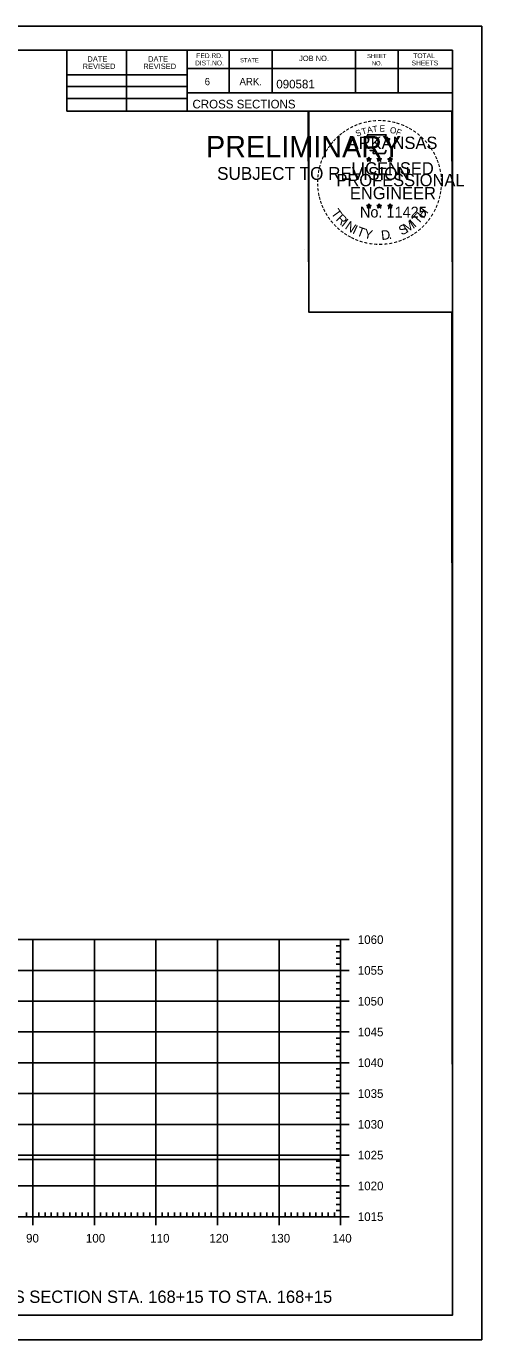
# Model space of a CAD drawing. Extents: x 1322838 to 1324533, y 339903 to 351025.
# Drawn here: x 1324324.9 to 1324398.9, y 346481.1 to 346694.4 of the extents above; entities that cross this region are included whole.
import ezdxf

# ---------------------------------------------------------------- set-up
doc = ezdxf.new("R2010")
doc.units = 0
for name, color, linetype in [('R_Axis', 7, 'Continuous'), ('R_Axis Annot', 7, 'Continuous'), ('R_Border', 7, 'Continuous'), ('R_Border PE', 7, 'Continuous'), ('R_Border Prem', 7, 'Continuous'), ('R_Draft', 7, 'Continuous'), ('R_Exist Surface', 7, 'Continuous'), ('R_Grid', 7, 'Continuous'), ('R_No Plot', 7, 'Continuous')]:
    doc.layers.add(name, color=color, linetype=linetype)

msp = doc.modelspace()

# ---------------------------------------------------------------- linework, layer by layer
at = {"layer": 'R_Axis'}
for p, q in [((1324377.41, 346546.09), (1324374.61, 346546.09)), ((1324376.01, 346501.09), (1324376.01, 346546.09)), ((1324376.01, 346545.09), (1324375.31, 346545.09)), ((1324376.01, 346544.09), (1324375.31, 346544.09)), ((1324376.01, 346543.09), (1324375.31, 346543.09)), ((1324376.01, 346542.09), (1324375.31, 346542.09)), ((1324377.41, 346541.09), (1324374.61, 346541.09)), ((1324376.01, 346540.09), (1324375.31, 346540.09)), ((1324376.01, 346539.09), (1324375.31, 346539.09)), ((1324376.01, 346538.09), (1324375.31, 346538.09)), ((1324376.01, 346537.09), (1324375.31, 346537.09)), ((1324377.41, 346536.09), (1324374.61, 346536.09)), ((1324376.01, 346535.09), (1324375.31, 346535.09)), ((1324376.01, 346534.09), (1324375.31, 346534.09)), ((1324376.01, 346533.09), (1324375.31, 346533.09)), ((1324377.41, 346531.09), (1324374.61, 346531.09)), ((1324376.01, 346532.09), (1324375.31, 346532.09)), ((1324376.01, 346530.09), (1324375.31, 346530.09)), ((1324376.01, 346529.09), (1324375.31, 346529.09)), ((1324376.01, 346528.09), (1324375.31, 346528.09)), ((1324376.01, 346527.09), (1324375.31, 346527.09)), ((1324377.41, 346526.09), (1324374.61, 346526.09)), ((1324376.01, 346525.09), (1324375.31, 346525.09)), ((1324376.01, 346524.09), (1324375.31, 346524.09)), ((1324376.01, 346523.09), (1324375.31, 346523.09)), ((1324377.41, 346521.09), (1324374.61, 346521.09)), ((1324376.01, 346522.09), (1324375.31, 346522.09)), ((1324376.01, 346520.09), (1324375.31, 346520.09)), ((1324376.01, 346519.09), (1324375.31, 346519.09)), ((1324376.01, 346518.09), (1324375.31, 346518.09)), ((1324377.41, 346516.09), (1324374.61, 346516.09)), ((1324376.01, 346517.09), (1324375.31, 346517.09)), ((1324376.01, 346515.09), (1324375.31, 346515.09)), ((1324376.01, 346514.09), (1324375.31, 346514.09)), ((1324376.01, 346513.09), (1324375.31, 346513.09)), ((1324376.01, 346512.09), (1324375.31, 346512.09)), ((1324377.41, 346511.09), (1324374.61, 346511.09)), ((1324376.01, 346510.09), (1324375.31, 346510.09)), ((1324376.01, 346509.09), (1324375.31, 346509.09)), ((1324376.01, 346508.09), (1324375.31, 346508.09)), ((1324377.41, 346506.09), (1324374.61, 346506.09)), ((1324376.01, 346507.09), (1324375.31, 346507.09)), ((1324376.01, 346505.09), (1324375.31, 346505.09)), ((1324376.01, 346504.09), (1324375.31, 346504.09)), ((1324376.01, 346503.09), (1324375.31, 346503.09)), ((1324096.01, 346501.09), (1324376.01, 346501.09)), ((1324325.01, 346501.09), (1324325.01, 346501.79)), ((1324326.01, 346499.69), (1324326.01, 346502.49)), ((1324327.01, 346501.09), (1324327.01, 346501.79)), ((1324328.01, 346501.09), (1324328.01, 346501.79)), ((1324329.01, 346501.09), (1324329.01, 346501.79)), ((1324330.01, 346501.09), (1324330.01, 346501.79)), ((1324331.01, 346501.09), (1324331.01, 346501.79)), ((1324332.01, 346501.09), (1324332.01, 346501.79)), ((1324333.01, 346501.09), (1324333.01, 346501.79)), ((1324334.01, 346501.09), (1324334.01, 346501.79)), ((1324335.01, 346501.09), (1324335.01, 346501.79)), ((1324336.01, 346499.69), (1324336.01, 346502.49)), ((1324337.01, 346501.09), (1324337.01, 346501.79)), ((1324338.01, 346501.09), (1324338.01, 346501.79)), ((1324339.01, 346501.09), (1324339.01, 346501.79)), ((1324340.01, 346501.09), (1324340.01, 346501.79)), ((1324341.01, 346501.09), (1324341.01, 346501.79)), ((1324342.01, 346501.09), (1324342.01, 346501.79)), ((1324343.01, 346501.09), (1324343.01, 346501.79)), ((1324344.01, 346501.09), (1324344.01, 346501.79)), ((1324345.01, 346501.09), (1324345.01, 346501.79)), ((1324346.01, 346499.69), (1324346.01, 346502.49)), ((1324347.01, 346501.09), (1324347.01, 346501.79)), ((1324348.01, 346501.09), (1324348.01, 346501.79)), ((1324349.01, 346501.09), (1324349.01, 346501.79)), ((1324350.01, 346501.09), (1324350.01, 346501.79)), ((1324351.01, 346501.09), (1324351.01, 346501.79)), ((1324352.01, 346501.09), (1324352.01, 346501.79)), ((1324353.01, 346501.09), (1324353.01, 346501.79)), ((1324354.01, 346501.09), (1324354.01, 346501.79)), ((1324355.01, 346501.09), (1324355.01, 346501.79)), ((1324356.01, 346499.69), (1324356.01, 346502.49)), ((1324357.01, 346501.09), (1324357.01, 346501.79)), ((1324358.01, 346501.09), (1324358.01, 346501.79)), ((1324359.01, 346501.09), (1324359.01, 346501.79)), ((1324360.01, 346501.09), (1324360.01, 346501.79)), ((1324361.01, 346501.09), (1324361.01, 346501.79)), ((1324362.01, 346501.09), (1324362.01, 346501.79)), ((1324363.01, 346501.09), (1324363.01, 346501.79)), ((1324364.01, 346501.09), (1324364.01, 346501.79)), ((1324365.01, 346501.09), (1324365.01, 346501.79)), ((1324366.01, 346499.69), (1324366.01, 346502.49)), ((1324367.01, 346501.09), (1324367.01, 346501.79)), ((1324368.01, 346501.09), (1324368.01, 346501.79)), ((1324369.01, 346501.09), (1324369.01, 346501.79)), ((1324370.01, 346501.09), (1324370.01, 346501.79)), ((1324371.01, 346501.09), (1324371.01, 346501.79)), ((1324372.01, 346501.09), (1324372.01, 346501.79)), ((1324373.01, 346501.09), (1324373.01, 346501.79)), ((1324374.01, 346501.09), (1324374.01, 346501.79)), ((1324377.41, 346501.09), (1324374.61, 346501.09)), ((1324375.01, 346501.09), (1324375.01, 346501.79)), ((1324376.01, 346502.09), (1324375.31, 346502.09)), ((1324376.01, 346499.69), (1324376.01, 346502.49))]:
    msp.add_line(p, q, dxfattribs=at)
at = {"layer": 'R_Border'}
for p, q in [((1324078.01, 346690.55), (1324394.19, 346690.55)), ((1324331.55, 346680.67), (1324331.55, 346690.55)), ((1324341.23, 346680.67), (1324341.23, 346690.55)), ((1324351.09, 346690.55), (1324351.09, 346680.67)), ((1324357.93, 346690.55), (1324357.93, 346683.61)), ((1324364.87, 346690.55), (1324364.87, 346683.61)), ((1324378.45, 346690.55), (1324378.45, 346683.61)), ((1324385.39, 346690.55), (1324385.39, 346683.61)), ((1324394.19, 346485.09), (1324394.19, 346690.55)), ((1324331.55, 346686.53), (1324351.09, 346686.53)), ((1324394.19, 346687.61), (1324351.09, 346687.61)), ((1324394.19, 346687.63), (1324394.19, 346687.63)), ((1324331.55, 346684.67), (1324351.09, 346684.67)), ((1324331.55, 346682.73), (1324351.09, 346682.73)), ((1324394.19, 346683.61), (1324351.09, 346683.61)), ((1324354.05, 346683.61), (1324394.19, 346683.61)), ((1324394.19, 346680.67), (1324331.55, 346680.67)), ((1324394.19, 346485.09), (1324078.01, 346485.09))]:
    msp.add_line(p, q, dxfattribs=at)
at = {"layer": 'R_Border PE'}
for p, q in [((1324380.28, 346672.92), (1324380.62, 346672.81)), ((1324380.28, 346672.92), (1324380.53, 346672.88)), ((1324380.28, 346672.92), (1324380.51, 346672.8)), ((1324380.41, 346672.52), (1324380.62, 346672.81)), ((1324380.41, 346672.52), (1324380.53, 346672.76)), ((1324380.41, 346672.52), (1324380.62, 346672.73)), ((1324380.62, 346673.18), (1324380.58, 346672.93)), ((1324380.62, 346672.81), (1324380.62, 346673.18)), ((1324380.62, 346673.18), (1324380.67, 346672.93)), ((1324380.97, 346672.92), (1324380.62, 346672.81)), ((1324380.84, 346672.52), (1324380.62, 346672.81)), ((1324380.84, 346672.52), (1324380.62, 346672.73)), ((1324380.97, 346672.92), (1324380.69, 346672.87)), ((1324380.84, 346672.52), (1324380.7, 346672.81)), ((1324380.97, 346672.92), (1324380.77, 346672.82)), ((1324381.95, 346672.92), (1324382.29, 346672.81)), ((1324381.95, 346672.92), (1324382.2, 346672.88)), ((1324381.95, 346672.92), (1324382.18, 346672.8)), ((1324382.08, 346672.52), (1324382.29, 346672.81)), ((1324382.08, 346672.52), (1324382.2, 346672.76)), ((1324382.08, 346672.52), (1324382.29, 346672.73)), ((1324382.29, 346673.18), (1324382.25, 346672.93)), ((1324382.29, 346672.81), (1324382.29, 346673.18)), ((1324382.29, 346673.18), (1324382.34, 346672.93)), ((1324382.64, 346672.92), (1324382.29, 346672.81)), ((1324382.51, 346672.52), (1324382.29, 346672.81)), ((1324382.51, 346672.52), (1324382.29, 346672.73)), ((1324382.64, 346672.92), (1324382.36, 346672.87)), ((1324382.51, 346672.52), (1324382.37, 346672.81)), ((1324382.64, 346672.92), (1324382.44, 346672.82)), ((1324383.71, 346672.91), (1324384.06, 346672.8)), ((1324383.71, 346672.91), (1324383.96, 346672.87)), ((1324383.71, 346672.91), (1324383.95, 346672.79)), ((1324383.84, 346672.5), (1324384.06, 346672.8)), ((1324383.84, 346672.5), (1324383.97, 346672.75)), ((1324383.84, 346672.5), (1324384.06, 346672.72)), ((1324384.06, 346673.17), (1324384.02, 346672.91)), ((1324384.06, 346672.8), (1324384.06, 346673.17)), ((1324384.06, 346673.17), (1324384.11, 346672.92)), ((1324384.41, 346672.91), (1324384.06, 346672.8)), ((1324384.27, 346672.5), (1324384.06, 346672.8)), ((1324384.27, 346672.5), (1324384.06, 346672.72)), ((1324384.41, 346672.91), (1324384.12, 346672.86)), ((1324384.27, 346672.5), (1324384.13, 346672.79)), ((1324384.41, 346672.91), (1324384.2, 346672.81)), ((1324380.27, 346665.35), (1324380.62, 346665.24)), ((1324380.27, 346665.35), (1324380.52, 346665.31)), ((1324380.27, 346665.35), (1324380.51, 346665.23)), ((1324380.4, 346664.94), (1324380.62, 346665.24)), ((1324380.4, 346664.94), (1324380.53, 346665.19)), ((1324380.4, 346664.94), (1324380.62, 346665.16)), ((1324380.62, 346665.6), (1324380.58, 346665.35)), ((1324380.62, 346665.24), (1324380.62, 346665.6)), ((1324380.62, 346665.6), (1324380.67, 346665.35)), ((1324380.97, 346665.35), (1324380.62, 346665.24)), ((1324380.83, 346664.94), (1324380.62, 346665.24)), ((1324380.83, 346664.94), (1324380.62, 346665.16)), ((1324380.97, 346665.35), (1324380.68, 346665.3)), ((1324380.83, 346664.94), (1324380.7, 346665.23)), ((1324380.97, 346665.35), (1324380.76, 346665.25)), ((1324381.94, 346665.35), (1324382.29, 346665.24)), ((1324381.94, 346665.35), (1324382.19, 346665.31)), ((1324381.94, 346665.35), (1324382.18, 346665.23)), ((1324382.07, 346664.94), (1324382.29, 346665.24)), ((1324382.07, 346664.94), (1324382.2, 346665.19)), ((1324382.07, 346664.94), (1324382.29, 346665.16)), ((1324382.29, 346665.6), (1324382.25, 346665.35)), ((1324382.29, 346665.24), (1324382.29, 346665.6)), ((1324382.29, 346665.6), (1324382.34, 346665.35)), ((1324382.64, 346665.35), (1324382.29, 346665.24)), ((1324382.5, 346664.94), (1324382.29, 346665.24)), ((1324382.5, 346664.94), (1324382.29, 346665.16)), ((1324382.64, 346665.35), (1324382.35, 346665.3)), ((1324382.5, 346664.94), (1324382.37, 346665.23)), ((1324382.64, 346665.35), (1324382.43, 346665.25)), ((1324383.71, 346665.34), (1324384.06, 346665.23)), ((1324383.71, 346665.34), (1324383.96, 346665.3)), ((1324383.71, 346665.34), (1324383.94, 346665.22)), ((1324383.84, 346664.93), (1324384.06, 346665.23)), ((1324383.84, 346664.93), (1324383.97, 346665.18)), ((1324383.84, 346664.93), (1324384.05, 346665.15)), ((1324384.06, 346665.59), (1324384.02, 346665.34)), ((1324384.27, 346664.93), (1324384.05, 346665.15)), ((1324384.06, 346665.23), (1324384.06, 346665.59)), ((1324384.06, 346665.59), (1324384.11, 346665.34)), ((1324384.4, 346665.34), (1324384.06, 346665.23)), ((1324384.27, 346664.93), (1324384.06, 346665.23)), ((1324384.4, 346665.34), (1324384.12, 346665.29)), ((1324384.27, 346664.93), (1324384.13, 346665.22)), ((1324384.4, 346665.34), (1324384.2, 346665.24))]:
    msp.add_line(p, q, dxfattribs=at)
for points in [[(1324380.32, 346676.8), (1324380.59, 346675.97)], [(1324383.83, 346675.88), (1324383.97, 346676.16), (1324383.28, 346676.14), (1324383.43, 346676.8), (1324380.32, 346676.8)], [(1324380.81, 346674.38), (1324380.81, 346674.29), (1324381.37, 346674.27), (1324381.32, 346673.8), (1324383.19, 346673.8), (1324383.39, 346674.34)], [(1324380.62, 346673.18), (1324380.84, 346672.52), (1324380.28, 346672.92), (1324380.97, 346672.92), (1324380.41, 346672.52), (1324380.62, 346673.18)], [(1324382.29, 346673.18), (1324382.51, 346672.52), (1324381.95, 346672.92), (1324382.64, 346672.92), (1324382.08, 346672.52), (1324382.29, 346673.18)], [(1324384.06, 346673.17), (1324384.27, 346672.5), (1324383.71, 346672.91), (1324384.41, 346672.91), (1324383.84, 346672.5), (1324384.06, 346673.17)], [(1324380.62, 346665.6), (1324380.83, 346664.94), (1324380.27, 346665.35), (1324380.97, 346665.35), (1324380.4, 346664.94), (1324380.62, 346665.6)], [(1324382.29, 346665.6), (1324382.5, 346664.94), (1324381.94, 346665.35), (1324382.64, 346665.35), (1324382.07, 346664.94), (1324382.29, 346665.6)], [(1324384.06, 346665.59), (1324384.27, 346664.93), (1324383.71, 346665.34), (1324384.4, 346665.34), (1324383.84, 346664.93), (1324384.06, 346665.59)]]:
    msp.add_lwpolyline(points, dxfattribs=at)
for centre, radius in [((1324380.62, 346672.81), 0.172), ((1324380.62, 346672.81), 0.145), ((1324380.62, 346672.81), 0.116), ((1324380.62, 346672.81), 0.0991), ((1324380.62, 346672.81), 0.0747), ((1324380.62, 346672.81), 0.0495), ((1324380.62, 346672.81), 0.0296), ((1324382.29, 346672.81), 0.172), ((1324382.29, 346672.81), 0.145), ((1324382.29, 346672.81), 0.116), ((1324382.29, 346672.81), 0.0991), ((1324382.29, 346672.81), 0.0747), ((1324382.29, 346672.81), 0.0495), ((1324382.29, 346672.81), 0.0296), ((1324384.06, 346672.8), 0.172), ((1324384.06, 346672.8), 0.145), ((1324384.06, 346672.8), 0.116), ((1324384.06, 346672.8), 0.0991), ((1324384.06, 346672.8), 0.0747), ((1324384.06, 346672.8), 0.0495), ((1324384.06, 346672.8), 0.0296), ((1324380.62, 346665.24), 0.172), ((1324380.62, 346665.24), 0.145), ((1324380.62, 346665.24), 0.116), ((1324380.62, 346665.24), 0.0991), ((1324380.62, 346665.24), 0.0747), ((1324380.62, 346665.24), 0.0495), ((1324380.62, 346665.24), 0.0296), ((1324382.29, 346665.24), 0.172), ((1324382.29, 346665.24), 0.145), ((1324382.29, 346665.24), 0.116), ((1324382.29, 346665.24), 0.0991), ((1324382.29, 346665.24), 0.0747), ((1324382.29, 346665.24), 0.0495), ((1324382.29, 346665.24), 0.0296), ((1324384.06, 346665.23), 0.172), ((1324384.06, 346665.23), 0.145), ((1324384.06, 346665.23), 0.116), ((1324384.06, 346665.23), 0.0991), ((1324384.06, 346665.23), 0.0747), ((1324384.06, 346665.23), 0.0495), ((1324384.06, 346665.23), 0.0296)]:
    msp.add_circle(centre, radius, dxfattribs=at)
at = {"layer": 'R_Exist Surface'}
msp.add_lwpolyline([(1324322.72, 346510.37), (1324376.01, 346510.37)], dxfattribs=at)
at = {"layer": 'R_Grid'}
for p, q in [((1324096.01, 346546.09), (1324376.01, 346546.09)), ((1324326.01, 346501.09), (1324326.01, 346546.09)), ((1324336.01, 346501.09), (1324336.01, 346546.09)), ((1324346.01, 346501.09), (1324346.01, 346546.09)), ((1324356.01, 346501.09), (1324356.01, 346546.09)), ((1324366.01, 346501.09), (1324366.01, 346546.09)), ((1324376.01, 346501.09), (1324376.01, 346546.09)), ((1324096.01, 346541.09), (1324376.01, 346541.09)), ((1324096.01, 346536.09), (1324376.01, 346536.09)), ((1324096.01, 346531.09), (1324376.01, 346531.09)), ((1324096.01, 346526.09), (1324376.01, 346526.09)), ((1324096.01, 346521.09), (1324376.01, 346521.09)), ((1324096.01, 346516.09), (1324376.01, 346516.09)), ((1324096.01, 346511.09), (1324376.01, 346511.09)), ((1324096.01, 346506.09), (1324376.01, 346506.09)), ((1324096.01, 346501.09), (1324376.01, 346501.09))]:
    msp.add_line(p, q, dxfattribs=at)
at = {"layer": 'R_No Plot'}
for p, q in [((1324065.61, 346694.44), (1324398.94, 346694.44)), ((1324370.22, 346658.21), (1324370.22, 346658.21)), ((1324065.61, 346481.11), (1324398.94, 346481.11))]:
    msp.add_line(p, q, dxfattribs=at)
for points in [[(1324065.6, 346694.44), (1324398.94, 346694.44), (1324398.94, 346481.1), (1324065.6, 346481.1)], [(1324311.93, 346690.55), (1324331.55, 346690.55), (1324331.55, 346680.67), (1324347.66, 346680.67), (1324370.86, 346680.67), (1324370.86, 346648), (1324394.07, 346648), (1324394.19, 346485.09), (1324078.01, 346485.09), (1324078.01, 346690.55)], [(1324370.72, 346680.67), (1324394.07, 346680.67), (1324394.21, 346648), (1324370.86, 346648)]]:
    msp.add_lwpolyline(points, close=True, dxfattribs=at)

# ---------------------------------------------------------------- texts
at = {"layer": 'R_Axis Annot'}
for s, p in [('1060', (1324378.81, 346545.39)), ('1055', (1324378.81, 346540.39)), ('1050', (1324378.81, 346535.39)), ('1045', (1324378.81, 346530.39)), ('1040', (1324378.81, 346525.39)), ('1035', (1324378.81, 346520.39)), ('1030', (1324378.81, 346515.39)), ('1025', (1324378.81, 346510.39)), ('1020', (1324378.81, 346505.39)), ('1015', (1324378.81, 346500.39)), ('90', (1324324.92, 346496.89)), ('100', (1324334.64, 346496.89)), ('110', (1324345.09, 346496.89)), ('120', (1324354.69, 346496.89)), ('130', (1324364.69, 346496.89)), ('140', (1324374.69, 346496.89))]:
    msp.add_text(s, height=1.4, dxfattribs=at).set_placement(p)
at = {"layer": 'R_Border'}
for s, height, p in [('DATE', 0.879, (1324334.89, 346688.68)), ('DATE', 0.879, (1324344.75, 346688.68)), ('DIST.NO.', 0.782, (1324352.37, 346688.09)), ('FED.RD.', 0.782, (1324352.57, 346689.27)), ('STATE', 0.684, (1324359.69, 346688.59)), ('JOB NO.', 0.879, (1324369.27, 346688.79)), ('SHEET', 0.684, (1324380.31, 346689.27)), ('NO.', 0.684, (1324381.09, 346688.09)), ('SHEETS', 0.782, (1324387.55, 346688.09)), ('TOTAL', 0.782, (1324387.83, 346689.27)), ('REVISED', 0.879, (1324334.11, 346687.5)), ('REVISED', 0.879, (1324343.97, 346687.5)), ('6', 1.17, (1324353.93, 346684.87)), ('ARK.', 1.172, (1324359.59, 346684.87)), ('090581', 1.4, (1324365.57, 346684.35)), ('CROSS SECTIONS', 1.4, (1324351.95, 346681.1))]:
    msp.add_text(s, height=height, rotation=360, dxfattribs=at).set_placement(p)
at = {"layer": 'R_Border PE'}
for s, height, rotation, p in [('-', 1.6, 34.0636, (1324377.2, 346676.97)), ('-', 1.6, 28.7918, (1324377.8, 346677.34)), ('-', 1.6, 24.3072, (1324378.43, 346677.66)), ('-', 1.6, 19.1761, (1324379.06, 346677.93)), ('T', 1, 16.4036, (1324379.58, 346676.81)), ('-', 1.6, 13.6301, (1324379.81, 346678.17)), ('A', 1, 11.2132, (1324380.41, 346677.06)), ('-', 1.6, 10.2193, (1324380.49, 346678.33)), ('T', 1, 6.0228, (1324381.26, 346677.23)), ('-', 1.6, 5.8968, (1324381.22, 346678.44)), ('-', 1.6, 0.1862, (1324381.99, 346678.51)), ('E', 1, 0.8323, (1324382.36, 346677.34)), ('-', 1.6, 357.743, (1324382.72, 346678.5)), ('-', 1.6, 352.1617, (1324383.46, 346678.44)), ('O', 1, 350.4515, (1324383.97, 346677.13)), ('-', 1.6, 347.2049, (1324384.18, 346678.33)), ('-', 1.6, 342.3362, (1324384.81, 346678.18)), ('-', 1.6, 337.8551, (1324385.55, 346677.95)), ('-', 1.6, 334.1211, (1324386.18, 346677.68)), ('-', 1.6, 329.6409, (1324386.76, 346677.4)), ('-', 1.6, 50.6142, (1324374.86, 346674.82)), ('-', 1.6, 48.423, (1324375.26, 346675.3)), ('-', 1.6, 42.9622, (1324375.71, 346675.78)), ('-', 1.6, 38.9507, (1324376.15, 346676.2)), ('-', 1.6, 36.2317, (1324376.62, 346676.58)), ('ARKANSAS', 2, 360, (1324377.17, 346674.51)), ('S', 1, 21.594, (1324378.67, 346676.48)), ('F', 1, 340.0707, (1324384.92, 346676.9)), ('-', 1.6, 325.8627, (1324387.4, 346677.04)), ('-', 1.6, 320.5297, (1324388.01, 346676.61)), ('-', 1.6, 315.5786, (1324388.61, 346676.12)), ('-', 1.6, 309.8797, (1324389.18, 346675.57)), ('-', 1.6, 62.8713, (1324373.81, 346673.11)), ('-', 1.6, 58.0706, (1324374.12, 346673.72)), ('-', 1.6, 54.2325, (1324374.45, 346674.25)), ('-', 1.6, 306.6522, (1324389.7, 346674.97)), ('-', 1.4, 303.6753, (1324390.19, 346674.4)), ('-', 1.6, 299.6684, (1324390.51, 346673.8)), ('-', 1.6, 75.461, (1324373.14, 346671.16)), ('-', 1.6, 72.3945, (1324373.33, 346671.87)), ('-', 1.6, 67.7743, (1324373.55, 346672.5)), ('LICENSED', 2, 360, (1324377.77, 346670.36)), ('DWB', 0.01, 360, (1324380.61, 346672.81)), ('DWB', 0.01, 360, (1324382.28, 346672.81)), ('DWB', 0.01, 360, (1324384.05, 346672.8)), ('-', 1.6, 294.6628, (1324390.83, 346673.18)), ('-', 1.6, 290.5728, (1324391.09, 346672.61)), ('-', 1.6, 285.1233, (1324391.32, 346672.03)), ('-', 1.6, 89.0622, (1324372.9, 346669.05)), ('-', 1.6, 85.1863, (1324372.93, 346669.75)), ('-', 1.6, 81.2013, (1324373, 346670.44)), ('PROFESSIONAL', 2, 360, (1324375.34, 346668.46)), ('-', 1.6, 280.5493, (1324391.52, 346671.29)), ('-', 1.6, 276.5962, (1324391.69, 346670.52)), ('-', 1.6, 274.3301, (1324391.75, 346669.8)), ('-', 1.6, 94.1959, (1324372.94, 346668.33)), ('-', 1.6, 98.9479, (1324373.01, 346667.66)), ('-', 1.6, 101.7149, (1324373.14, 346666.93)), ('ENGINEER', 2, 360, (1324377.53, 346666.34)), ('-', 1.6, 260.9953, (1324391.69, 346667.84)), ('-', 1.6, 263.5172, (1324391.76, 346668.5)), ('-', 1.6, 269.9407, (1324391.78, 346669.16)), ('-', 1.6, 105.4578, (1324373.31, 346666.33)), ('-', 1.6, 109.0874, (1324373.52, 346665.7)), ('-', 1.6, 114.0643, (1324373.78, 346665.1)), ('No. 11425', 1.757, 360, (1324379.16, 346663.38)), ('DWB', 0.01, 360, (1324380.61, 346665.23)), ('DWB', 0.01, 360, (1324382.28, 346665.23)), ('DWB', 0.01, 360, (1324384.04, 346665.22)), ('H', 1.54, 54.6088, (1324389.5, 346663.11)), ('-', 1.6, 247.8887, (1324391.18, 346665.77)), ('-', 1.6, 252.8681, (1324391.4, 346666.45)), ('-', 1.6, 255.7626, (1324391.58, 346667.17)), ('-', 1.6, 115.7289, (1324374.08, 346664.49)), ('-', 1.6, 120.4471, (1324374.44, 346663.9)), ('-', 1.6, 125.8934, (1324374.84, 346663.34)), ('T', 1.54, 306.0406, (1324374.38, 346664.08)), ('R', 1.54, 314.005, (1324375.14, 346663.03)), ('I', 1.54, 321.9694, (1324376.04, 346662.1)), ('M', 1.54, 32.6563, (1324386.76, 346660.84)), ('I', 1.54, 42.1136, (1324388.05, 346661.69)), ('T', 1.54, 46.6444, (1324388.61, 346662.17)), ('-', 1.6, 233.8452, (1324390.12, 346663.74)), ('-', 1.6, 239.0712, (1324390.52, 346664.39)), ('-', 1.6, 244.6197, (1324390.91, 346665.14)), ('-', 1.6, 130.7181, (1324375.3, 346662.79)), ('-', 1.6, 134.2238, (1324375.82, 346662.24)), ('-', 1.6, 138.9338, (1324376.34, 346661.78)), ('-', 1.6, 144.6463, (1324376.9, 346661.37)), ('-', 1.6, 148.0898, (1324377.46, 346661)), ('N', 1.54, 326.5002, (1324376.61, 346661.63)), ('I', 1.54, 335.3603, (1324377.82, 346660.84)), ('T', 1.54, 339.8912, (1324378.48, 346660.51)), ('Y', 1.54, 347.8556, (1324379.7, 346660.07)), ('D', 1.54, 6.3969, (1324382.68, 346659.71)), ('S', 1.54, 26.9312, (1324385.93, 346660.44)), ('-', 1.6, 215.7363, (1324388.14, 346661.63)), ('-', 1.6, 221.0851, (1324388.69, 346662.1)), ('-', 1.6, 225.7653, (1324389.21, 346662.61)), ('-', 1.6, 231.2538, (1324389.69, 346663.17)), ('-', 1.6, 151.5704, (1324378.04, 346660.68)), ('-', 1.6, 154.6002, (1324378.56, 346660.43)), ('-', 1.6, 158.5612, (1324379.19, 346660.17)), ('-', 1.6, 162.7983, (1324379.87, 346659.96)), ('-', 1.6, 167.5555, (1324380.59, 346659.8)), ('-', 1.6, 173.1155, (1324381.36, 346659.69)), ('-', 1.6, 176.5183, (1324382.11, 346659.63)), ('-', 1.6, 181.5918, (1324382.85, 346659.65)), ('-', 1.6, 185.8167, (1324383.66, 346659.73)), ('-', 1.6, 191.2858, (1324384.4, 346659.86)), ('.', 1.54, 13.7642, (1324383.87, 346659.84)), ('-', 1.6, 195.4743, (1324385.13, 346660.06)), ('-', 1.6, 200.7184, (1324385.8, 346660.3)), ('-', 1.6, 204.2516, (1324386.42, 346660.58)), ('-', 1.6, 207.3568, (1324387.05, 346660.89)), ('-', 1.6, 212.2491, (1324387.6, 346661.24))]:
    msp.add_text(s, height=height, rotation=rotation, dxfattribs=at).set_placement(p)
at = {"layer": 'R_Border Prem'}
for s, height, p in [('PRELIMINARY', 3.5, (1324354.14, 346673.13)), ('DWB', 0.01, (1324354.89, 346674.98)), ('SUBJECT TO REVISION', 2.0751, (1324355.95, 346669.5))]:
    msp.add_text(s, height=height, rotation=360, dxfattribs=at).set_placement(p)
at = {"layer": 'R_Draft'}
msp.add_text('CROSS SECTION STA. 168+15 TO STA. 168+15', height=2, dxfattribs=at).set_placement((1324315.19, 346487.09))

doc.saveas('drawing.dxf')
